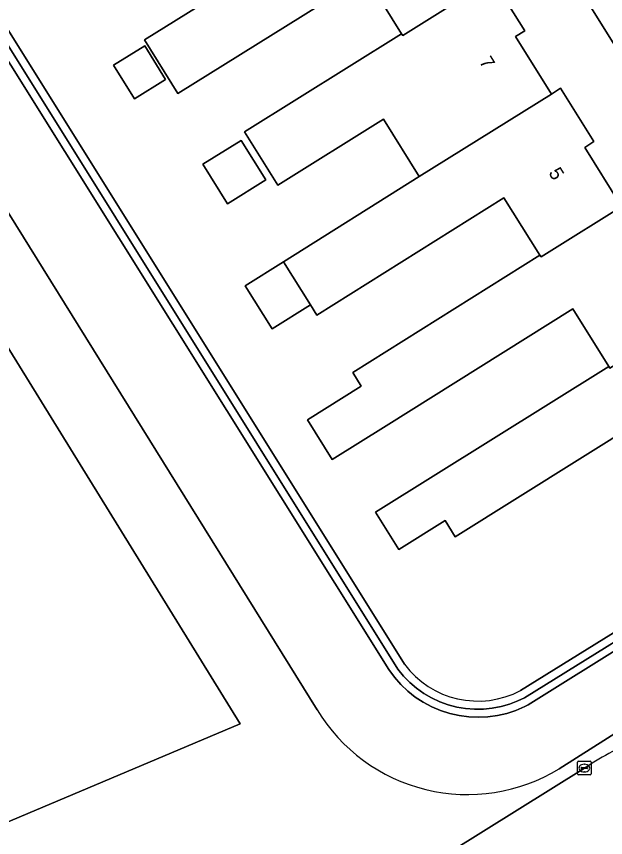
# Model space of a CAD drawing. Extents: x 158835 to 160077, y 386387 to 387778.
# Drawn here: x 159126.2 to 159169.2, y 386814.1 to 386874.1 of the extents above; entities that cross this region are included whole.
import ezdxf

# ---------------------------------------------------------------- set-up
doc = ezdxf.new("R2010")
doc.units = 0
for name, color, linetype in [('IMGEO_Berm_groen', 7, 'Continuous'), ('IMGEO_Erf', 7, 'Continuous'), ('IMGEO_Groenvoorziening', 7, 'Continuous'), ('IMGEO_Kolk', 7, 'Continuous'), ('IMGEO_Loofbos', 7, 'Continuous'), ('IMGEO_Pand', 7, 'Continuous'), ('IMGEO_Pand_nummerreeks', 7, 'Continuous'), ('IMGEO_Rijbaan_lokaal_open', 7, 'Continuous'), ('IMGEO_Voetpad_open', 7, 'Continuous')]:
    doc.layers.add(name, color=color, linetype=linetype)

msp = doc.modelspace()

# ---------------------------------------------------------------- linework, layer by layer
at = {"layer": 'IMGEO_Berm_groen'}
msp.add_lwpolyline([(159142.528, 386822.4), (159123.048, 386814.194), (159109.025, 386833.71), (159070.867, 386896.72), (159089.158, 386908.868)], close=True, dxfattribs=at)
for points in [[(159148.14, 386823.428), (159096.401, 386906.705)], [(159180.235, 386828.243), (159165.843, 386819.11)], [(159137.907, 386803.298), (159138.628, 386803.74), (159139.892, 386801.78), (159155.394, 386811.47), (159167.685, 386819.163), (159168.002, 386819.359)]]:
    msp.add_lwpolyline(points, dxfattribs=at)
for centre, radius, start, end in [((159159.143, 386830.088), 12.861, 211.18685, 301.39804), ((159181.01, 386798.922), 24.225, 111.64004, 122.47587)]:
    msp.add_arc(centre, radius, start, end, dxfattribs=at)
at = {"layer": 'IMGEO_Erf'}
for points in [[(159103.157, 386908.962), (159154.526, 386826.749)], [(159185.183, 386833.94), (159185.753, 386834.514), (159190.389, 386838.814), (159190.588, 386838.84), (159187.007, 386844.595), (159153.24, 386898.677)], [(159171.909, 386844.608), (159158.246, 386836.076), (159157.511, 386837.252), (159154.125, 386835.138), (159152.42, 386837.864), (159169.477, 386848.522), (159166.854, 386852.721), (159153.185, 386844.185), (159149.247, 386841.726), (159147.435, 386844.627), (159151.373, 386847.087), (159150.754, 386848.078), (159164.435, 386856.656), (159161.806, 386860.849), (159148.125, 386852.271), (159147.661, 386853.011), (159144.865, 386851.257), (159142.885, 386854.414), (159145.682, 386856.168), (159155.617, 386862.398), (159152.998, 386866.598), (159145.266, 386861.776), (159142.837, 386865.671), (159154.326, 386872.839), (159151.702, 386877.045), (159137.969, 386868.478), (159135.531, 386872.387), (159145.507, 386878.611)], [(159160.97, 386876.826), (159163.328, 386873.052), (159162.65, 386872.628), (159165.273, 386868.43), (159165.951, 386868.854), (159168.389, 386864.953), (159167.71, 386864.529), (159170.328, 386860.339), (159171.006, 386860.763), (159171.085, 386860.636), (159173.444, 386856.861), (159172.765, 386856.438), (159175.399, 386852.222), (159176.078, 386852.646), (159176.157, 386852.519), (159178.515, 386848.745), (159177.845, 386848.326), (159180.627, 386843.874), (159174.674, 386840.154), (159171.909, 386844.608)], [(159163.026, 386824.836), (159175.717, 386832.708)]]:
    msp.add_lwpolyline(points, dxfattribs=at)
for points in [[(159134.8, 386868.082), (159133.274, 386870.529), (159135.547, 386871.946), (159137.072, 386869.5)], [(159144.407, 386862.148), (159141.596, 386860.395), (159139.788, 386863.293), (159142.599, 386865.046)]]:
    msp.add_lwpolyline(points, close=True, dxfattribs=at)
msp.add_arc((159159.895, 386830.766), 6.706, 216.80238, 297.83044, dxfattribs=at)
at = {"layer": 'IMGEO_Groenvoorziening'}
for points in [[(159154.526, 386826.749), (159103.157, 386908.962)], [(159102.052, 386908.422), (159153.383, 386826.367), (159153.799, 386825.801), (159154.264, 386825.274), (159154.774, 386824.791), (159155.325, 386824.356), (159155.913, 386823.971), (159156.533, 386823.641), (159157.18, 386823.367), (159157.849, 386823.152), (159158.534, 386822.998), (159159.23, 386822.906), (159159.932, 386822.876), (159160.634, 386822.909), (159161.33, 386823.004), (159162.014, 386823.162), (159162.682, 386823.379), (159163.328, 386823.656), (159163.583, 386823.785), (159178.636, 386833.186)], [(159181.964, 386827.844), (159178.636, 386833.186), (159163.583, 386823.785), (159163.328, 386823.656), (159162.682, 386823.379), (159162.014, 386823.162), (159161.33, 386823.004), (159160.634, 386822.909), (159159.932, 386822.876), (159159.23, 386822.906), (159158.534, 386822.998), (159157.849, 386823.152), (159157.18, 386823.367), (159156.533, 386823.641), (159155.913, 386823.971), (159155.325, 386824.356), (159154.774, 386824.791), (159154.264, 386825.274), (159153.799, 386825.801), (159153.383, 386826.367), (159102.052, 386908.422)], [(159176.092, 386832.235), (159163.306, 386824.305), (159162.833, 386824.077), (159162.224, 386823.841), (159161.596, 386823.661), (159160.954, 386823.538), (159160.304, 386823.472), (159159.65, 386823.465), (159158.999, 386823.516), (159158.355, 386823.625), (159157.723, 386823.792), (159157.108, 386824.014), (159156.516, 386824.29), (159155.95, 386824.618), (159155.417, 386824.995), (159154.919, 386825.418), (159154.461, 386825.884), (159154.046, 386826.389), (159102.615, 386908.705)], [(159102.615, 386908.705), (159154.046, 386826.389), (159154.461, 386825.884), (159154.919, 386825.418), (159155.417, 386824.995), (159155.95, 386824.618), (159156.516, 386824.29), (159157.108, 386824.014), (159157.723, 386823.792), (159158.355, 386823.625), (159158.999, 386823.516), (159159.65, 386823.465), (159160.304, 386823.472), (159160.954, 386823.538), (159161.596, 386823.661), (159162.224, 386823.841), (159162.833, 386824.077), (159163.306, 386824.305), (159176.092, 386832.235)], [(159096.401, 386906.705), (159148.14, 386823.428)], [(159175.717, 386832.708), (159163.026, 386824.836)], [(159165.843, 386819.11), (159180.235, 386828.243)]]:
    msp.add_lwpolyline(points, dxfattribs=at)
for centre, radius, start, end in [((159159.895, 386830.766), 6.706, 216.80238, 297.83044), ((159159.143, 386830.088), 12.861, 211.18685, 301.39804)]:
    msp.add_arc(centre, radius, start, end, dxfattribs=at)
at = {"layer": 'IMGEO_Kolk'}
for p, q in [((159167.183, 386818.738), (159167.183, 386819.59)), ((159167.258, 386819.664), (159168.11, 386819.664)), ((159168.184, 386819.59), (159168.184, 386818.738)), ((159167.442, 386819.158), (159167.442, 386819.17)), ((159167.88, 386819.121), (159167.482, 386819.121)), ((159167.485, 386819.207), (159167.883, 386819.207)), ((159167.671, 386819.444), (159167.696, 386819.444)), ((159167.926, 386819.17), (159167.926, 386819.158)), ((159168.11, 386818.664), (159167.258, 386818.664)), ((159167.694, 386818.884), (159167.669, 386818.884))]:
    msp.add_line(p, q, dxfattribs=at)
for points in [[(159167.183, 386818.738), (159167.183, 386819.59)], [(159167.258, 386819.664), (159168.11, 386819.664)], [(159168.184, 386819.59), (159168.184, 386818.738)], [(159168.11, 386818.664), (159167.258, 386818.664)]]:
    msp.add_lwpolyline(points, dxfattribs=at)
for centre, radius, start, end in [((159167.26, 386819.588), 0.0765, 91.55205, 178.44795), ((159167.26, 386819.588), 0.0765, 91.55205, 178.44795), ((159168.108, 386819.588), 0.0765, 1.55205, 88.44795), ((159168.108, 386819.588), 0.0765, 1.55205, 88.44795), ((159167.482, 386819.167), 0.0403, 85.87752, 175.75265), ((159167.479, 386819.157), 0.0366, 178.93798, 274.71019), ((159167.883, 386819.164), 0.043, 264.86636, 352.45326), ((159167.887, 386819.169), 0.0386, 1.73085, 96.63898), ((159167.26, 386818.74), 0.0765, 181.55205, 268.44795), ((159167.26, 386818.74), 0.0765, 181.55205, 268.44795), ((159168.108, 386818.74), 0.0765, 271.55205, 358.44795), ((159168.108, 386818.74), 0.0765, 271.55205, 358.44795)]:
    msp.add_arc(centre, radius, start, end, dxfattribs=at)
for centre, major_axis, ratio, start_param, end_param in [((159167.67, 386819.164), (-0.387, 0.002), 0.722429, 4.712389, 7.853982), ((159167.695, 386819.164), (-0.39, 0.002), 0.717154, 1.570796, 4.712389)]:
    msp.add_ellipse(centre, major_axis=major_axis, ratio=ratio, start_param=start_param, end_param=end_param, dxfattribs=at)
at = {"layer": 'IMGEO_Loofbos'}
msp.add_lwpolyline([(159123.048, 386814.194), (159142.528, 386822.4), (159089.158, 386908.868), (159070.867, 386896.72), (159109.025, 386833.71)], close=True, dxfattribs=at)
at = {"layer": 'IMGEO_Pand'}
for points in [[(159149.308, 386880.806), (159149.229, 386880.933), (159145.507, 386878.611), (159135.531, 386872.387), (159137.969, 386868.478), (159151.702, 386877.045), (159154.326, 386872.839), (159154.405, 386872.712), (159160.97, 386876.826), (159160.891, 386876.953), (159160.212, 386876.529), (159157.595, 386880.719), (159158.273, 386881.143), (159155.915, 386884.917)], [(159154.405, 386872.712), (159154.326, 386872.839), (159142.837, 386865.671), (159145.266, 386861.776), (159152.998, 386866.598), (159155.617, 386862.398), (159165.273, 386868.43), (159162.65, 386872.628), (159163.328, 386873.052), (159160.97, 386876.826)], [(159133.274, 386870.529), (159134.8, 386868.082), (159137.072, 386869.5), (159135.547, 386871.946)], [(159161.806, 386860.849), (159164.435, 386856.656), (159164.515, 386856.529), (159171.085, 386860.636), (159171.006, 386860.763), (159170.328, 386860.339), (159167.71, 386864.529), (159168.389, 386864.953), (159165.951, 386868.854), (159165.273, 386868.43), (159155.617, 386862.398), (159145.682, 386856.168), (159147.661, 386853.011), (159148.125, 386852.271)], [(159139.788, 386863.293), (159141.596, 386860.395), (159144.407, 386862.148), (159142.599, 386865.046)], [(159166.854, 386852.721), (159169.477, 386848.522), (159169.557, 386848.395), (159176.157, 386852.519), (159176.078, 386852.646), (159175.399, 386852.222), (159172.765, 386856.438), (159173.444, 386856.861), (159171.085, 386860.636), (159164.515, 386856.529), (159164.435, 386856.656), (159150.754, 386848.078), (159151.373, 386847.087), (159147.435, 386844.627), (159149.247, 386841.726), (159153.185, 386844.185)], [(159145.682, 386856.168), (159142.885, 386854.414), (159144.865, 386851.257), (159147.661, 386853.011)], [(159169.557, 386848.395), (159169.477, 386848.522), (159152.42, 386837.864), (159154.125, 386835.138), (159157.511, 386837.252), (159158.246, 386836.076), (159171.909, 386844.608), (159174.674, 386840.154), (159180.627, 386843.874), (159177.845, 386848.326), (159178.515, 386848.745), (159176.157, 386852.519)]]:
    msp.add_lwpolyline(points, close=True, dxfattribs=at)
at = {"layer": 'IMGEO_Rijbaan_lokaal_open'}
msp.add_lwpolyline([(159168.002, 386819.359), (159167.685, 386819.163), (159155.394, 386811.47), (159139.892, 386801.78), (159139.164, 386801.313)], dxfattribs=at)
msp.add_arc((159181.01, 386798.922), 24.225, 111.64004, 122.47587, dxfattribs=at)
at = {"layer": 'IMGEO_Voetpad_open'}
msp.add_lwpolyline([(159153.24, 386898.677), (159187.007, 386844.595), (159190.588, 386838.84), (159215.479, 386798.902), (159215.834, 386798.34), (159225.683, 386782.752)], dxfattribs=at)

# ---------------------------------------------------------------- texts
at = {"layer": 'IMGEO_Pand_nummerreeks'}
for s, rotation, p in [('7', 301.96012, (159159.968, 386870.791)), ('5', 301.95938, (159165.034, 386862.671))]:
    msp.add_text(s, height=1, rotation=rotation, dxfattribs=at).set_placement(p)

doc.saveas('drawing.dxf')
